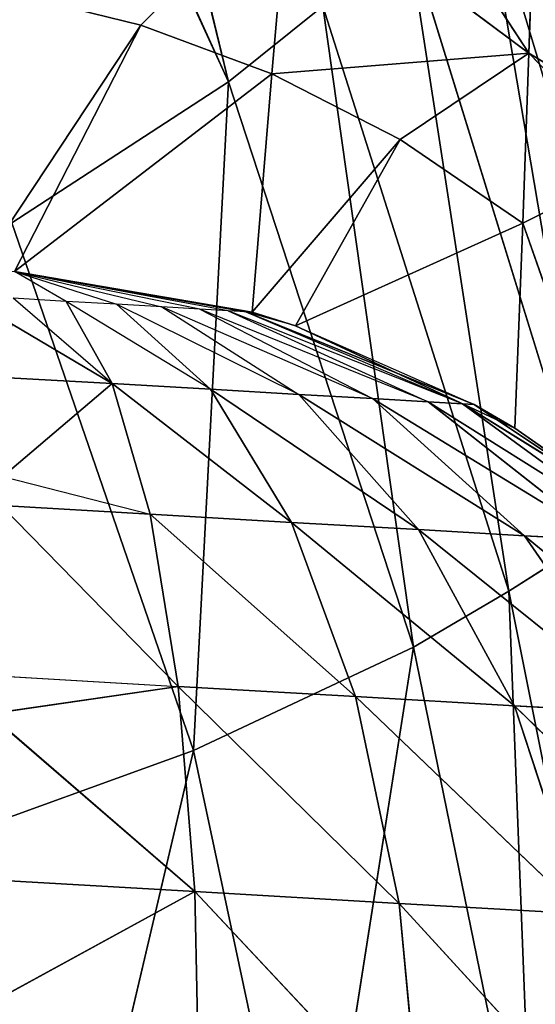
# Model space of a CAD drawing. Extents: x 228 to 329, y 0 to 150.
# Tile 399 of 656: x 284.357 to 284.836, y 51.245 to 52.161. Entities that reach past the tile are written whole.
import ezdxf

# ---------------------------------------------------------------- set-up
doc = ezdxf.new("R2010")
doc.units = 0
doc.header["$LTSCALE"] = 25.4
doc.layers.get('0').update_dxf_attribs({"color": 13, "linetype": 'CONTINUOUS'})

# ---------------------------------------------------------------- blocks, each defined once
blk = doc.blocks.new('SIS-9506-8054_STL_1')
at = {"color": 7}
for p, q in [((56.58903, 95.95193, 98.98792), (56.79636, 95.87925, 98.87478)), ((56.58903, 95.95193, 98.98792), (56.79636, 95.87925, 98.87478)), ((56.79636, 95.87925, 98.87478), (56.80064, 95.95135, 99.08674)), ((56.79636, 95.87925, 98.87478), (56.80064, 95.95135, 99.08674)), ((56.5962, 95.90184, 98.86326), (56.79636, 95.87925, 98.87478)), ((56.5962, 95.90184, 98.86326), (56.79636, 95.87925, 98.87478)), ((56.60505, 95.80988, 98.70961), (56.79636, 95.87925, 98.87478)), ((56.60505, 95.80988, 98.70961), (56.79636, 95.87925, 98.87478)), ((56.79636, 95.87925, 98.87478), (56.78078, 95.7631, 98.68396)), ((56.79636, 95.87925, 98.87478), (56.78078, 95.7631, 98.68396)), ((57.00636, 95.87925, 99.09858), (56.79636, 95.87925, 98.87478)), ((57.00636, 95.87925, 99.09858), (56.79636, 95.87925, 98.87478)), ((56.98647, 95.81261, 98.88572), (56.79636, 95.87925, 98.87478)), ((56.98647, 95.81261, 98.88572), (56.79636, 95.87925, 98.87478)), ((56.98647, 95.81261, 98.88572), (57.00636, 95.87925, 99.09858)), ((56.98647, 95.81261, 98.88572), (57.00636, 95.87925, 99.09858)), ((56.98647, 95.81261, 98.88572), (56.78078, 95.7631, 98.68396)), ((56.98647, 95.81261, 98.88572), (56.78078, 95.7631, 98.68396)), ((56.94576, 95.70528, 98.69346), (56.98647, 95.81261, 98.88572)), ((56.94576, 95.70528, 98.69346), (56.98647, 95.81261, 98.88572)), ((57.19091, 95.7631, 99.1092), (56.98647, 95.81261, 98.88572)), ((57.19091, 95.7631, 99.1092), (56.98647, 95.81261, 98.88572)), ((57.15702, 95.70528, 98.89553), (56.98647, 95.81261, 98.88572)), ((57.15702, 95.70528, 98.89553), (56.98647, 95.81261, 98.88572)), ((56.60505, 95.80988, 98.70961), (56.78078, 95.7631, 98.68396)), ((56.6071, 95.7827, 98.67397), (56.78078, 95.7631, 98.68396)), ((56.6162, 95.62436, 98.51588), (56.78078, 95.7631, 98.68396)), ((56.6162, 95.62436, 98.51588), (56.78078, 95.7631, 98.68396)), ((56.78078, 95.7631, 98.68396), (56.75471, 95.60873, 98.52386)), ((56.78078, 95.7631, 98.68396), (56.75471, 95.60873, 98.52386)), ((56.94576, 95.70528, 98.69346), (56.78078, 95.7631, 98.68396)), ((56.94576, 95.70528, 98.69346), (56.78078, 95.7631, 98.68396)), ((56.94576, 95.70528, 98.69346), (56.75471, 95.60873, 98.52386)), ((56.94576, 95.70528, 98.69346), (56.75471, 95.60873, 98.52386)), ((56.88627, 95.56261, 98.53143), (56.94576, 95.70528, 98.69346)), ((56.88627, 95.56261, 98.53143), (56.94576, 95.70528, 98.69346)), ((57.15702, 95.70528, 98.89553), (56.94576, 95.70528, 98.69346)), ((57.15702, 95.70528, 98.89553), (56.94576, 95.70528, 98.69346)), ((57.09376, 95.61213, 98.70197), (56.94576, 95.70528, 98.69346)), ((57.09376, 95.61213, 98.70197), (56.94576, 95.70528, 98.69346)), ((57.09376, 95.61213, 98.70197), (57.15702, 95.70528, 98.89553)), ((57.09376, 95.61213, 98.70197), (57.15702, 95.70528, 98.89553)), ((56.6162, 95.62436, 98.51588), (56.75471, 95.60873, 98.52386)), ((57.09376, 95.61213, 98.70197), (56.88627, 95.56261, 98.53143)), ((57.09376, 95.61213, 98.70197), (56.88627, 95.56261, 98.53143)), ((57.00429, 95.48833, 98.53822), (57.09376, 95.61213, 98.70197)), ((57.00429, 95.48833, 98.53822), (57.09376, 95.61213, 98.70197)), ((57.29945, 95.56261, 98.90373), (57.09376, 95.61213, 98.70197)), ((57.29945, 95.56261, 98.90373), (57.09376, 95.61213, 98.70197)), ((57.21735, 95.48833, 98.70908), (57.09376, 95.61213, 98.70197)), ((57.21735, 95.48833, 98.70908), (57.09376, 95.61213, 98.70197)), ((56.61776, 95.58865, 98.48875), (56.75471, 95.60873, 98.52386)), ((56.75471, 95.60873, 98.52386), (56.71943, 95.42387, 98.40249)), ((56.75471, 95.60873, 98.52386), (56.71943, 95.42387, 98.40249)), ((56.88627, 95.56261, 98.53143), (56.75471, 95.60873, 98.52386)), ((56.88627, 95.56261, 98.53143), (56.75471, 95.60873, 98.52386)), ((56.61776, 95.58865, 98.48875), (56.71943, 95.42387, 98.40249)), ((56.61776, 95.58865, 98.48875), (56.71943, 95.42387, 98.40249)), ((56.88627, 95.56261, 98.53143), (56.71943, 95.42387, 98.40249)), ((56.88627, 95.56261, 98.53143), (56.71943, 95.42387, 98.40249)), ((56.81099, 95.39178, 98.40776), (56.88627, 95.56261, 98.53143)), ((56.81099, 95.39178, 98.40776), (56.88627, 95.56261, 98.53143)), ((57.00429, 95.48833, 98.53822), (56.88627, 95.56261, 98.53143)), ((57.00429, 95.48833, 98.53822), (56.88627, 95.56261, 98.53143)), ((57.00429, 95.48833, 98.53822), (56.81099, 95.39178, 98.40776)), ((57.00429, 95.48833, 98.53822), (56.81099, 95.39178, 98.40776)), ((56.89312, 95.3401, 98.41249), (57.00429, 95.48833, 98.53822)), ((56.89312, 95.3401, 98.41249), (57.00429, 95.48833, 98.53822)), ((57.21735, 95.48833, 98.70908), (57.00429, 95.48833, 98.53822)), ((57.21735, 95.48833, 98.70908), (57.00429, 95.48833, 98.53822)), ((57.10286, 95.38961, 98.54389), (57.00429, 95.48833, 98.53822)), ((57.10286, 95.38961, 98.54389), (57.00429, 95.48833, 98.53822)), ((57.10286, 95.38961, 98.54389), (57.21735, 95.48833, 98.70908)), ((57.10286, 95.38961, 98.54389), (57.21735, 95.48833, 98.70908)), ((56.62304, 95.43475, 98.39694), (56.71943, 95.42387, 98.40249)), ((56.62304, 95.43475, 98.39694), (56.71943, 95.42387, 98.40249)), ((56.62592, 95.30988, 98.34694), (56.71943, 95.42387, 98.40249)), ((56.71943, 95.42387, 98.40249), (56.62729, 95.22339, 98.3231)), ((56.71943, 95.42387, 98.40249), (56.67672, 95.21781, 98.32595)), ((56.81099, 95.39178, 98.40776), (56.71943, 95.42387, 98.40249)), ((56.81099, 95.39178, 98.40776), (56.71943, 95.42387, 98.40249)), ((56.81099, 95.39178, 98.40776), (56.67672, 95.21781, 98.32595)), ((56.72368, 95.20135, 98.32865), (56.81099, 95.39178, 98.40776)), ((56.89312, 95.3401, 98.41249), (56.81099, 95.39178, 98.40776)), ((56.89312, 95.3401, 98.41249), (56.81099, 95.39178, 98.40776)), ((57.10286, 95.38961, 98.54389), (56.89312, 95.3401, 98.41249)), ((57.10286, 95.38961, 98.54389), (56.89312, 95.3401, 98.41249)), ((56.9617, 95.27139, 98.41644), (57.10286, 95.38961, 98.54389)), ((56.9617, 95.27139, 98.41644), (57.10286, 95.38961, 98.54389)), ((57.31034, 95.3401, 98.71444), (57.10286, 95.38961, 98.54389)), ((57.31034, 95.3401, 98.71444), (57.10286, 95.38961, 98.54389)), ((57.17701, 95.27139, 98.54816), (57.10286, 95.38961, 98.54389)), ((57.17701, 95.27139, 98.54816), (57.10286, 95.38961, 98.54389)), ((56.89312, 95.3401, 98.41249), (56.72368, 95.20135, 98.32865)), ((56.7658, 95.17484, 98.33108), (56.89312, 95.3401, 98.41249)), ((56.9617, 95.27139, 98.41644), (56.89312, 95.3401, 98.41249)), ((56.9617, 95.27139, 98.41644), (56.89312, 95.3401, 98.41249)), ((56.9617, 95.27139, 98.41644), (56.7658, 95.17484, 98.33108)), ((56.80098, 95.13961, 98.3331), (56.9617, 95.27139, 98.41644)), ((57.17701, 95.27139, 98.54816), (56.9617, 95.27139, 98.41644)), ((57.17701, 95.27139, 98.54816), (56.9617, 95.27139, 98.41644)), ((57.01331, 95.18913, 98.4194), (56.9617, 95.27139, 98.41644)), ((57.01331, 95.18913, 98.4194), (56.9617, 95.27139, 98.41644)), ((57.01331, 95.18913, 98.4194), (57.17701, 95.27139, 98.54816)), ((57.01331, 95.18913, 98.4194), (57.17701, 95.27139, 98.54816)), ((56.67672, 95.21781, 98.32595), (56.62729, 95.22339, 98.3231)), ((56.67672, 95.21781, 98.32595), (56.62873, 95.00087, 98.29807)), ((56.72368, 95.20135, 98.32865), (56.67672, 95.21781, 98.32595)), ((56.62873, 95.00087, 98.29807), (56.72368, 95.20135, 98.32865)), ((56.7658, 95.17484, 98.33108), (56.72368, 95.20135, 98.32865)), ((57.01331, 95.18913, 98.4194), (56.80098, 95.13961, 98.3331)), ((56.82744, 95.09742, 98.33463), (57.01331, 95.18913, 98.4194)), ((57.22305, 95.13961, 98.55081), (57.01331, 95.18913, 98.4194)), ((57.22305, 95.13961, 98.55081), (57.01331, 95.18913, 98.4194)), ((57.04535, 95.09742, 98.42125), (57.01331, 95.18913, 98.4194)), ((57.04535, 95.09742, 98.42125), (57.01331, 95.18913, 98.4194)), ((56.62873, 95.00087, 98.29807), (56.7658, 95.17484, 98.33108)), ((56.80098, 95.13961, 98.3331), (56.7658, 95.17484, 98.33108)), ((56.80098, 95.13961, 98.3331), (56.62873, 95.00087, 98.29807)), ((56.82744, 95.09742, 98.33463), (56.80098, 95.13961, 98.3331)), ((57.04535, 95.09742, 98.42125), (57.22305, 95.13961, 98.55081)), ((57.04535, 95.09742, 98.42125), (57.22305, 95.13961, 98.55081)), ((56.82744, 95.09742, 98.33463), (56.62873, 95.00087, 98.29807)), ((56.84387, 95.05038, 98.33557), (56.82744, 95.09742, 98.33463)), ((57.04535, 95.09742, 98.42125), (56.82744, 95.09742, 98.33463)), ((56.84387, 95.05038, 98.33557), (57.04535, 95.09742, 98.42125)), ((57.19234, 95.00087, 98.51266), (57.04535, 95.09742, 98.42125)), ((57.05621, 95.00087, 98.42188), (57.04535, 95.09742, 98.42125)), ((57.19234, 95.00087, 98.51266), (57.04535, 95.09742, 98.42125)), ((57.05621, 95.00087, 98.42188), (57.04535, 95.09742, 98.42125)), ((56.62873, 95.00087, 98.29807), (56.84387, 95.05038, 98.33557)), ((56.89013, 95.00087, 98.34863), (56.84387, 95.05038, 98.33557)), ((56.84945, 95.00087, 98.33589), (56.84387, 95.05038, 98.33557)), ((56.84387, 95.05038, 98.33557), (57.05621, 95.00087, 98.42188)), ((56.62873, 95.00087, 98.29807), (56.84956, 86.00087, 98.33592)), ((56.62873, 95.00087, 98.29807), (56.84956, 86.00087, 98.33592)), ((56.62873, 95.00087, 98.29807), (56.84945, 95.00087, 98.33589)), ((56.84945, 95.00087, 98.33589), (56.84956, 86.00087, 98.33592)), ((56.84945, 95.00087, 98.33589), (56.84956, 86.00087, 98.33592)), ((56.84945, 95.00087, 98.33589), (56.89013, 86.00087, 98.34863)), ((56.84945, 95.00087, 98.33589), (56.89013, 86.00087, 98.34863)), ((56.84945, 95.00087, 98.33589), (56.89013, 95.00087, 98.34863)), ((56.89013, 95.00087, 98.34863), (56.89013, 86.00087, 98.34863)), ((56.89013, 95.00087, 98.34863), (56.89013, 86.00087, 98.34863)), ((56.89013, 95.00087, 98.34863), (57.0939, 86.00087, 98.44386)), ((56.89013, 95.00087, 98.34863), (57.0939, 86.00087, 98.44386)), ((56.89013, 95.00087, 98.34863), (57.05621, 95.00087, 98.42188)), ((57.05621, 95.00087, 98.42188), (57.0939, 86.00087, 98.44386)), ((57.05621, 95.00087, 98.42188), (57.0939, 86.00087, 98.44386)), ((57.05621, 95.00087, 98.42188), (57.19234, 86.00087, 98.51266)), ((57.05621, 95.00087, 98.42188), (57.19234, 86.00087, 98.51266)), ((57.05621, 95.00087, 98.42188), (57.19234, 95.00087, 98.51266)), ((57.05621, 95.00087, 98.42188), (57.19234, 95.00087, 98.51266)), ((56.7462, 85.38615, 98.06918), (56.59578, 86.00087, 98.29618)), ((56.7462, 85.38615, 98.06918), (56.59578, 86.00087, 98.29618)), ((56.84956, 86.00087, 98.33592), (56.62873, 86.00087, 98.29807)), ((56.86792, 85.38615, 98.1143), (56.62873, 86.00087, 98.29807)), ((56.84956, 86.00087, 98.33592), (56.62873, 86.00087, 98.29807)), ((56.86792, 85.38615, 98.1143), (56.62873, 86.00087, 98.29807)), ((56.7462, 85.38615, 98.06918), (56.62873, 86.00087, 98.29807)), ((56.7462, 85.38615, 98.06918), (56.62873, 86.00087, 98.29807)), ((56.89013, 86.00087, 98.34863), (56.84956, 86.00087, 98.33592)), ((56.86792, 85.38615, 98.1143), (56.84956, 86.00087, 98.33592)), ((56.84956, 86.00087, 98.33592), (56.9872, 85.38615, 98.17554)), ((56.86792, 85.38615, 98.1143), (56.84956, 86.00087, 98.33592)), ((56.89013, 86.00087, 98.34863), (56.84956, 86.00087, 98.33592)), ((56.84956, 86.00087, 98.33592), (56.9872, 85.38615, 98.17554)), ((57.0939, 86.00087, 98.44386), (56.89013, 86.00087, 98.34863)), ((57.10139, 85.38615, 98.25315), (56.89013, 86.00087, 98.34863)), ((57.0939, 86.00087, 98.44386), (56.89013, 86.00087, 98.34863)), ((56.89013, 86.00087, 98.34863), (56.9872, 85.38615, 98.17554)), ((56.89013, 86.00087, 98.34863), (56.9872, 85.38615, 98.17554)), ((57.10139, 85.38615, 98.25315), (56.89013, 86.00087, 98.34863)), ((57.19234, 86.00087, 98.51266), (57.0939, 86.00087, 98.44386)), ((57.10139, 85.38615, 98.25315), (57.0939, 86.00087, 98.44386)), ((57.19234, 86.00087, 98.51266), (57.0939, 86.00087, 98.44386)), ((57.10139, 85.38615, 98.25315), (57.0939, 86.00087, 98.44386)), ((57.10139, 85.38615, 98.25315), (57.19234, 86.00087, 98.51266)), ((57.10139, 85.38615, 98.25315), (57.19234, 86.00087, 98.51266)), ((56.7462, 85.38615, 98.06918), (56.62456, 85.38615, 98.03922)), ((56.7462, 85.38615, 98.06918), (56.62456, 85.38615, 98.03922)), ((56.86792, 85.38615, 98.1143), (56.7462, 85.38615, 98.06918)), ((56.7462, 85.38615, 98.06918), (56.88425, 84.86609, 97.92924)), ((56.7462, 85.38615, 98.06918), (56.88425, 84.86609, 97.92924)), ((56.86792, 85.38615, 98.1143), (56.7462, 85.38615, 98.06918)), ((56.9872, 85.38615, 98.17554), (56.86792, 85.38615, 98.1143)), ((56.86792, 85.38615, 98.1143), (56.88425, 84.86609, 97.92924)), ((56.86792, 85.38615, 98.1143), (56.88425, 84.86609, 97.92924)), ((56.86792, 85.38615, 98.1143), (57.10712, 84.86609, 98.09506)), ((56.86792, 85.38615, 98.1143), (57.10712, 84.86609, 98.09506)), ((56.9872, 85.38615, 98.17554), (56.86792, 85.38615, 98.1143)), ((56.9872, 85.38615, 98.17554), (57.10712, 84.86609, 98.09506)), ((57.10139, 85.38615, 98.25315), (56.9872, 85.38615, 98.17554)), ((57.10139, 85.38615, 98.25315), (56.9872, 85.38615, 98.17554)), ((56.9872, 85.38615, 98.17554), (57.10712, 84.86609, 98.09506)), ((57.20855, 84.86609, 98.19999), (57.10139, 85.38615, 98.25315)), ((57.10139, 85.38615, 98.25315), (57.10712, 84.86609, 98.09506)), ((57.10139, 85.38615, 98.25315), (57.10712, 84.86609, 98.09506)), ((57.20855, 84.86609, 98.19999), (57.10139, 85.38615, 98.25315)), ((57.10712, 84.86609, 98.09506), (56.88425, 84.86609, 97.92924)), ((57.10712, 84.86609, 98.09506), (56.88425, 84.86609, 97.92924)), ((56.89879, 84.41981, 97.77761), (57.10712, 84.86609, 98.09506)), ((56.89879, 84.41981, 97.77761), (57.10712, 84.86609, 98.09506)), ((57.11134, 84.41981, 97.96679), (57.10712, 84.86609, 98.09506)), ((57.10712, 84.86609, 98.09506), (57.29508, 84.41981, 98.20884)), ((57.11134, 84.41981, 97.96679), (57.10712, 84.86609, 98.09506)), ((57.20855, 84.86609, 98.19999), (57.10712, 84.86609, 98.09506)), ((57.20855, 84.86609, 98.19999), (57.10712, 84.86609, 98.09506)), ((57.10712, 84.86609, 98.09506), (57.29508, 84.41981, 98.20884)), ((57.23658, 63.25412, 98.50295), (57.06297, 63.25412, 97.9259)), ((57.23658, 63.25412, 98.50295), (57.06297, 63.25412, 97.9259)), ((57.16775, 62.98454, 98.54487), (57.06297, 63.25412, 97.9259)), ((57.16775, 62.98454, 98.54487), (57.06297, 63.25412, 97.9259)), ((57.16775, 62.98454, 98.54487), (56.99429, 62.98454, 97.98289)), ((57.16775, 62.98454, 98.54487), (56.99429, 62.98454, 97.98289)), ((57.08854, 62.8099, 98.59538), (56.99429, 62.98454, 97.98289)), ((57.08854, 62.8099, 98.59538), (56.99429, 62.98454, 97.98289)), ((57.08854, 62.8099, 98.59538), (57.16775, 62.98454, 98.54487)), ((57.08854, 62.8099, 98.59538), (57.16775, 62.98454, 98.54487)), ((56.82757, 62.68352, 98.12194), (56.68332, 62.8099, 97.52344)), ((56.82757, 62.68352, 98.12194), (56.68332, 62.8099, 97.52344)), ((56.91554, 62.8099, 98.05135), (56.82757, 62.68352, 98.12194)), ((56.91554, 62.8099, 98.05135), (56.82757, 62.68352, 98.12194)), ((57.08854, 62.8099, 98.59538), (56.91554, 62.8099, 98.05135)), ((57.08854, 62.8099, 98.59538), (56.91554, 62.8099, 98.05135)), ((56.99971, 62.68352, 98.64742), (56.91554, 62.8099, 98.05135)), ((56.99971, 62.68352, 98.64742), (56.91554, 62.8099, 98.05135)), ((56.99971, 62.68352, 98.64742), (57.08854, 62.8099, 98.59538)), ((56.99971, 62.68352, 98.64742), (57.08854, 62.8099, 98.59538)), ((57.20165, 62.8099, 99.16093), (57.08854, 62.8099, 98.59538)), ((57.20165, 62.8099, 99.16093), (57.08854, 62.8099, 98.59538)), ((57.11169, 62.68352, 99.19441), (57.08854, 62.8099, 98.59538)), ((57.11169, 62.68352, 99.19441), (57.08854, 62.8099, 98.59538)), ((56.82757, 62.68352, 98.12194), (56.59668, 62.68352, 97.61338)), ((56.82757, 62.68352, 98.12194), (56.59668, 62.68352, 97.61338)), ((56.82757, 62.68352, 98.12194), (56.62615, 62.48628, 98.25296)), ((56.82757, 62.68352, 98.12194), (56.62615, 62.48628, 98.25296)), ((56.7952, 62.48628, 98.74356), (56.99971, 62.68352, 98.64742)), ((56.7952, 62.48628, 98.74356), (56.99971, 62.68352, 98.64742)), ((56.7952, 62.48628, 98.74356), (56.82757, 62.68352, 98.12194)), ((56.7952, 62.48628, 98.74356), (56.82757, 62.68352, 98.12194)), ((56.99971, 62.68352, 98.64742), (56.82757, 62.68352, 98.12194)), ((56.99971, 62.68352, 98.64742), (56.82757, 62.68352, 98.12194)), ((56.90417, 62.48628, 99.2555), (56.99971, 62.68352, 98.64742)), ((56.90417, 62.48628, 99.2555), (56.99971, 62.68352, 98.64742)), ((57.11169, 62.68352, 99.19441), (56.99971, 62.68352, 98.64742)), ((57.11169, 62.68352, 99.19441), (56.99971, 62.68352, 98.64742)), ((56.55703, 62.34828, 98.82982), (56.7952, 62.48628, 98.74356)), ((56.55703, 62.34828, 98.82982), (56.7952, 62.48628, 98.74356)), ((56.7952, 62.48628, 98.74356), (56.62615, 62.48628, 98.25296)), ((56.7952, 62.48628, 98.74356), (56.62615, 62.48628, 98.25296)), ((56.66206, 62.34828, 99.30927), (56.7952, 62.48628, 98.74356)), ((56.66206, 62.34828, 99.30927), (56.7952, 62.48628, 98.74356)), ((56.90417, 62.48628, 99.2555), (56.7952, 62.48628, 98.74356)), ((56.90417, 62.48628, 99.2555), (56.7952, 62.48628, 98.74356))]:
    blk.add_line(p, q, dxfattribs=at)
mesh = blk.add_polyface(dxfattribs=at)
corners = [(56.58903, 95.95193, 98.98792), (56.79636, 95.87925, 98.87478), (56.5962, 95.90184, 98.86326)]
mesh.append_faces([[corners[k] for k in face] for face in [(0, 1, 2)]], dxfattribs={"color": 7})
mesh = blk.add_polyface(dxfattribs=at)
corners = [(56.80064, 95.95135, 99.08674), (56.79636, 95.87925, 98.87478), (56.58903, 95.95193, 98.98792)]
mesh.append_faces([[corners[k] for k in face] for face in [(0, 1, 2)]], dxfattribs={"color": 7})
mesh = blk.add_polyface(dxfattribs=at)
corners = [(57.00636, 95.87925, 99.09858), (56.79636, 95.87925, 98.87478), (56.80064, 95.95135, 99.08674)]
mesh.append_faces([[corners[k] for k in face] for face in [(0, 1, 2)]], dxfattribs={"color": 7})
mesh = blk.add_polyface(dxfattribs=at)
corners = [(56.79636, 95.87925, 98.87478), (56.60505, 95.80988, 98.70961), (56.5962, 95.90184, 98.86326)]
mesh.append_faces([[corners[k] for k in face] for face in [(0, 1, 2)]], dxfattribs={"color": 7})
mesh = blk.add_polyface(dxfattribs=at)
corners = [(56.79636, 95.87925, 98.87478), (56.78078, 95.7631, 98.68396), (56.60505, 95.80988, 98.70961)]
mesh.append_faces([[corners[k] for k in face] for face in [(0, 1, 2)]], dxfattribs={"color": 7})
mesh = blk.add_polyface(dxfattribs=at)
corners = [(56.98647, 95.81261, 98.88572), (56.78078, 95.7631, 98.68396), (56.79636, 95.87925, 98.87478)]
mesh.append_faces([[corners[k] for k in face] for face in [(0, 1, 2)]], dxfattribs={"color": 7})
mesh = blk.add_polyface(dxfattribs=at)
corners = [(57.00636, 95.87925, 99.09858), (56.98647, 95.81261, 98.88572), (56.79636, 95.87925, 98.87478)]
mesh.append_faces([[corners[k] for k in face] for face in [(0, 1, 2)]], dxfattribs={"color": 7})
mesh = blk.add_polyface(dxfattribs=at)
corners = [(57.19091, 95.7631, 99.1092), (56.98647, 95.81261, 98.88572), (57.00636, 95.87925, 99.09858)]
mesh.append_faces([[corners[k] for k in face] for face in [(0, 1, 2)]], dxfattribs={"color": 7})
mesh = blk.add_polyface(dxfattribs=at)
corners = [(56.98647, 95.81261, 98.88572), (56.94576, 95.70528, 98.69346), (56.78078, 95.7631, 98.68396)]
mesh.append_faces([[corners[k] for k in face] for face in [(0, 1, 2)]], dxfattribs={"color": 7})
mesh = blk.add_polyface(dxfattribs=at)
corners = [(57.15702, 95.70528, 98.89553), (56.94576, 95.70528, 98.69346), (56.98647, 95.81261, 98.88572)]
mesh.append_faces([[corners[k] for k in face] for face in [(0, 1, 2)]], dxfattribs={"color": 7})
mesh = blk.add_polyface(dxfattribs=at)
corners = [(57.19091, 95.7631, 99.1092), (57.15702, 95.70528, 98.89553), (56.98647, 95.81261, 98.88572)]
mesh.append_faces([[corners[k] for k in face] for face in [(0, 1, 2)]], dxfattribs={"color": 7})
mesh = blk.add_polyface(dxfattribs=at)
corners = [(56.78078, 95.7631, 98.68396), (56.6162, 95.62436, 98.51588), (56.6071, 95.7827, 98.67397)]
mesh.append_faces([[corners[k] for k in face] for face in [(0, 1, 2)]], dxfattribs={"color": 7})
mesh = blk.add_polyface(dxfattribs=at)
corners = [(56.78078, 95.7631, 98.68396), (56.75471, 95.60873, 98.52386), (56.6162, 95.62436, 98.51588)]
mesh.append_faces([[corners[k] for k in face] for face in [(0, 1, 2)]], dxfattribs={"color": 7})
mesh = blk.add_polyface(dxfattribs=at)
corners = [(56.94576, 95.70528, 98.69346), (56.75471, 95.60873, 98.52386), (56.78078, 95.7631, 98.68396)]
mesh.append_faces([[corners[k] for k in face] for face in [(0, 1, 2)]], dxfattribs={"color": 7})
mesh = blk.add_polyface(dxfattribs=at)
corners = [(56.94576, 95.70528, 98.69346), (56.88627, 95.56261, 98.53143), (56.75471, 95.60873, 98.52386)]
mesh.append_faces([[corners[k] for k in face] for face in [(0, 1, 2)]], dxfattribs={"color": 7})
mesh = blk.add_polyface(dxfattribs=at)
corners = [(57.09376, 95.61213, 98.70197), (56.88627, 95.56261, 98.53143), (56.94576, 95.70528, 98.69346)]
mesh.append_faces([[corners[k] for k in face] for face in [(0, 1, 2)]], dxfattribs={"color": 7})
mesh = blk.add_polyface(dxfattribs=at)
corners = [(57.15702, 95.70528, 98.89553), (57.09376, 95.61213, 98.70197), (56.94576, 95.70528, 98.69346)]
mesh.append_faces([[corners[k] for k in face] for face in [(0, 1, 2)]], dxfattribs={"color": 7})
mesh = blk.add_polyface(dxfattribs=at)
corners = [(57.15702, 95.70528, 98.89553), (57.29945, 95.56261, 98.90373), (57.09376, 95.61213, 98.70197)]
mesh.append_faces([[corners[k] for k in face] for face in [(0, 1, 2)]], dxfattribs={"color": 7})
mesh = blk.add_polyface(dxfattribs=at)
corners = [(57.09376, 95.61213, 98.70197), (57.00429, 95.48833, 98.53822), (56.88627, 95.56261, 98.53143)]
mesh.append_faces([[corners[k] for k in face] for face in [(0, 1, 2)]], dxfattribs={"color": 7})
mesh = blk.add_polyface(dxfattribs=at)
corners = [(57.21735, 95.48833, 98.70908), (57.00429, 95.48833, 98.53822), (57.09376, 95.61213, 98.70197)]
mesh.append_faces([[corners[k] for k in face] for face in [(0, 1, 2)]], dxfattribs={"color": 7})
mesh = blk.add_polyface(dxfattribs=at)
corners = [(57.09376, 95.61213, 98.70197), (57.29945, 95.56261, 98.90373), (57.21735, 95.48833, 98.70908)]
mesh.append_faces([[corners[k] for k in face] for face in [(0, 1, 2)]], dxfattribs={"color": 7})
mesh = blk.add_polyface(dxfattribs=at)
corners = [(56.75471, 95.60873, 98.52386), (56.71943, 95.42387, 98.40249), (56.61776, 95.58865, 98.48875)]
mesh.append_faces([[corners[k] for k in face] for face in [(0, 1, 2)]], dxfattribs={"color": 7})
mesh = blk.add_polyface(dxfattribs=at)
corners = [(56.88627, 95.56261, 98.53143), (56.71943, 95.42387, 98.40249), (56.75471, 95.60873, 98.52386)]
mesh.append_faces([[corners[k] for k in face] for face in [(0, 1, 2)]], dxfattribs={"color": 7})
mesh = blk.add_polyface(dxfattribs=at)
corners = [(56.71943, 95.42387, 98.40249), (56.62304, 95.43475, 98.39694), (56.61776, 95.58865, 98.48875)]
mesh.append_faces([[corners[k] for k in face] for face in [(0, 1, 2)]], dxfattribs={"color": 7})
mesh = blk.add_polyface(dxfattribs=at)
corners = [(56.88627, 95.56261, 98.53143), (56.81099, 95.39178, 98.40776), (56.71943, 95.42387, 98.40249)]
mesh.append_faces([[corners[k] for k in face] for face in [(0, 1, 2)]], dxfattribs={"color": 7})
mesh = blk.add_polyface(dxfattribs=at)
corners = [(57.00429, 95.48833, 98.53822), (56.81099, 95.39178, 98.40776), (56.88627, 95.56261, 98.53143)]
mesh.append_faces([[corners[k] for k in face] for face in [(0, 1, 2)]], dxfattribs={"color": 7})
mesh = blk.add_polyface(dxfattribs=at)
corners = [(57.00429, 95.48833, 98.53822), (56.89312, 95.3401, 98.41249), (56.81099, 95.39178, 98.40776)]
mesh.append_faces([[corners[k] for k in face] for face in [(0, 1, 2)]], dxfattribs={"color": 7})
mesh = blk.add_polyface(dxfattribs=at)
corners = [(57.10286, 95.38961, 98.54389), (56.89312, 95.3401, 98.41249), (57.00429, 95.48833, 98.53822)]
mesh.append_faces([[corners[k] for k in face] for face in [(0, 1, 2)]], dxfattribs={"color": 7})
mesh = blk.add_polyface(dxfattribs=at)
corners = [(57.21735, 95.48833, 98.70908), (57.10286, 95.38961, 98.54389), (57.00429, 95.48833, 98.53822)]
mesh.append_faces([[corners[k] for k in face] for face in [(0, 1, 2)]], dxfattribs={"color": 7})
mesh = blk.add_polyface(dxfattribs=at)
corners = [(57.31034, 95.3401, 98.71444), (57.10286, 95.38961, 98.54389), (57.21735, 95.48833, 98.70908)]
mesh.append_faces([[corners[k] for k in face] for face in [(0, 1, 2)]], dxfattribs={"color": 7})
mesh = blk.add_polyface(dxfattribs=at)
corners = [(56.71943, 95.42387, 98.40249), (56.62592, 95.30988, 98.34694), (56.62304, 95.43475, 98.39694)]
mesh.append_faces([[corners[k] for k in face] for face in [(0, 1, 2)]], dxfattribs={"color": 7})
mesh = blk.add_polyface(dxfattribs=at)
corners = [(56.81099, 95.39178, 98.40776), (56.67672, 95.21781, 98.32595), (56.71943, 95.42387, 98.40249)]
mesh.append_faces([[corners[k] for k in face] for face in [(0, 1, 2)]], dxfattribs={"color": 7})
mesh = blk.add_polyface(dxfattribs=at)
corners = [(56.89312, 95.3401, 98.41249), (56.72368, 95.20135, 98.32865), (56.81099, 95.39178, 98.40776)]
mesh.append_faces([[corners[k] for k in face] for face in [(0, 1, 2)]], dxfattribs={"color": 7})
mesh = blk.add_polyface(dxfattribs=at)
corners = [(57.10286, 95.38961, 98.54389), (56.9617, 95.27139, 98.41644), (56.89312, 95.3401, 98.41249)]
mesh.append_faces([[corners[k] for k in face] for face in [(0, 1, 2)]], dxfattribs={"color": 7})
mesh = blk.add_polyface(dxfattribs=at)
corners = [(57.17701, 95.27139, 98.54816), (56.9617, 95.27139, 98.41644), (57.10286, 95.38961, 98.54389)]
mesh.append_faces([[corners[k] for k in face] for face in [(0, 1, 2)]], dxfattribs={"color": 7})
mesh = blk.add_polyface(dxfattribs=at)
corners = [(57.31034, 95.3401, 98.71444), (57.17701, 95.27139, 98.54816), (57.10286, 95.38961, 98.54389)]
mesh.append_faces([[corners[k] for k in face] for face in [(0, 1, 2)]], dxfattribs={"color": 7})
mesh = blk.add_polyface(dxfattribs=at)
corners = [(56.9617, 95.27139, 98.41644), (56.7658, 95.17484, 98.33108), (56.89312, 95.3401, 98.41249)]
mesh.append_faces([[corners[k] for k in face] for face in [(0, 1, 2)]], dxfattribs={"color": 7})
mesh = blk.add_polyface(dxfattribs=at)
corners = [(57.01331, 95.18913, 98.4194), (56.80098, 95.13961, 98.3331), (56.9617, 95.27139, 98.41644)]
mesh.append_faces([[corners[k] for k in face] for face in [(0, 1, 2)]], dxfattribs={"color": 7})
mesh = blk.add_polyface(dxfattribs=at)
corners = [(57.17701, 95.27139, 98.54816), (57.01331, 95.18913, 98.4194), (56.9617, 95.27139, 98.41644)]
mesh.append_faces([[corners[k] for k in face] for face in [(0, 1, 2)]], dxfattribs={"color": 7})
mesh = blk.add_polyface(dxfattribs=at)
corners = [(57.22305, 95.13961, 98.55081), (57.01331, 95.18913, 98.4194), (57.17701, 95.27139, 98.54816)]
mesh.append_faces([[corners[k] for k in face] for face in [(0, 1, 2)]], dxfattribs={"color": 7})
mesh = blk.add_polyface(dxfattribs=at)
corners = [(57.04535, 95.09742, 98.42125), (56.82744, 95.09742, 98.33463), (57.01331, 95.18913, 98.4194)]
mesh.append_faces([[corners[k] for k in face] for face in [(0, 1, 2)]], dxfattribs={"color": 7})
mesh = blk.add_polyface(dxfattribs=at)
corners = [(57.22305, 95.13961, 98.55081), (57.04535, 95.09742, 98.42125), (57.01331, 95.18913, 98.4194)]
mesh.append_faces([[corners[k] for k in face] for face in [(0, 1, 2)]], dxfattribs={"color": 7})
mesh = blk.add_polyface(dxfattribs=at)
corners = [(57.22305, 95.13961, 98.55081), (57.19234, 95.00087, 98.51266), (57.04535, 95.09742, 98.42125)]
mesh.append_faces([[corners[k] for k in face] for face in [(0, 1, 2)]], dxfattribs={"color": 7})
mesh = blk.add_polyface(dxfattribs=at)
corners = [(57.05621, 95.00087, 98.42188), (56.84387, 95.05038, 98.33557), (57.04535, 95.09742, 98.42125)]
mesh.append_faces([[corners[k] for k in face] for face in [(0, 1, 2)]], dxfattribs={"color": 7})
mesh = blk.add_polyface(dxfattribs=at)
corners = [(57.19234, 95.00087, 98.51266), (57.05621, 95.00087, 98.42188), (57.04535, 95.09742, 98.42125)]
mesh.append_faces([[corners[k] for k in face] for face in [(0, 1, 2)]], dxfattribs={"color": 7})
mesh = blk.add_polyface(dxfattribs=at)
corners = [(56.84956, 86.00087, 98.33592), (56.62873, 86.00087, 98.29807), (56.62873, 95.00087, 98.29807)]
mesh.append_faces([[corners[k] for k in face] for face in [(0, 1, 2)]], dxfattribs={"color": 7})
mesh = blk.add_polyface(dxfattribs=at)
corners = [(56.84956, 86.00087, 98.33592), (56.62873, 95.00087, 98.29807), (56.84945, 95.00087, 98.33589)]
mesh.append_faces([[corners[k] for k in face] for face in [(0, 1, 2)]], dxfattribs={"color": 7})
mesh = blk.add_polyface(dxfattribs=at)
corners = [(56.89013, 86.00087, 98.34863), (56.84956, 86.00087, 98.33592), (56.84945, 95.00087, 98.33589)]
mesh.append_faces([[corners[k] for k in face] for face in [(0, 1, 2)]], dxfattribs={"color": 7})
mesh = blk.add_polyface(dxfattribs=at)
corners = [(56.89013, 86.00087, 98.34863), (56.84945, 95.00087, 98.33589), (56.89013, 95.00087, 98.34863)]
mesh.append_faces([[corners[k] for k in face] for face in [(0, 1, 2)]], dxfattribs={"color": 7})
mesh = blk.add_polyface(dxfattribs=at)
corners = [(57.0939, 86.00087, 98.44386), (56.89013, 86.00087, 98.34863), (56.89013, 95.00087, 98.34863)]
mesh.append_faces([[corners[k] for k in face] for face in [(0, 1, 2)]], dxfattribs={"color": 7})
mesh = blk.add_polyface(dxfattribs=at)
corners = [(57.0939, 86.00087, 98.44386), (56.89013, 95.00087, 98.34863), (57.05621, 95.00087, 98.42188)]
mesh.append_faces([[corners[k] for k in face] for face in [(0, 1, 2)]], dxfattribs={"color": 7})
mesh = blk.add_polyface(dxfattribs=at)
corners = [(57.19234, 86.00087, 98.51266), (57.0939, 86.00087, 98.44386), (57.05621, 95.00087, 98.42188)]
mesh.append_faces([[corners[k] for k in face] for face in [(0, 1, 2)]], dxfattribs={"color": 7})
mesh = blk.add_polyface(dxfattribs=at)
corners = [(57.19234, 86.00087, 98.51266), (57.05621, 95.00087, 98.42188), (57.19234, 95.00087, 98.51266)]
mesh.append_faces([[corners[k] for k in face] for face in [(0, 1, 2)]], dxfattribs={"color": 7})
mesh = blk.add_polyface(dxfattribs=at)
corners = [(56.7462, 85.38615, 98.06918), (56.59578, 86.00087, 98.29618), (56.62873, 86.00087, 98.29807)]
mesh.append_faces([[corners[k] for k in face] for face in [(0, 1, 2)]], dxfattribs={"color": 7})
mesh = blk.add_polyface(dxfattribs=at)
corners = [(56.7462, 85.38615, 98.06918), (56.62456, 85.38615, 98.03922), (56.59578, 86.00087, 98.29618)]
mesh.append_faces([[corners[k] for k in face] for face in [(0, 1, 2)]], dxfattribs={"color": 7})
mesh = blk.add_polyface(dxfattribs=at)
corners = [(56.86792, 85.38615, 98.1143), (56.62873, 86.00087, 98.29807), (56.84956, 86.00087, 98.33592)]
mesh.append_faces([[corners[k] for k in face] for face in [(0, 1, 2)]], dxfattribs={"color": 7})
mesh = blk.add_polyface(dxfattribs=at)
corners = [(56.86792, 85.38615, 98.1143), (56.7462, 85.38615, 98.06918), (56.62873, 86.00087, 98.29807)]
mesh.append_faces([[corners[k] for k in face] for face in [(0, 1, 2)]], dxfattribs={"color": 7})
mesh = blk.add_polyface(dxfattribs=at)
corners = [(56.9872, 85.38615, 98.17554), (56.86792, 85.38615, 98.1143), (56.84956, 86.00087, 98.33592)]
mesh.append_faces([[corners[k] for k in face] for face in [(0, 1, 2)]], dxfattribs={"color": 7})
mesh = blk.add_polyface(dxfattribs=at)
corners = [(56.9872, 85.38615, 98.17554), (56.84956, 86.00087, 98.33592), (56.89013, 86.00087, 98.34863)]
mesh.append_faces([[corners[k] for k in face] for face in [(0, 1, 2)]], dxfattribs={"color": 7})
mesh = blk.add_polyface(dxfattribs=at)
corners = [(57.10139, 85.38615, 98.25315), (56.89013, 86.00087, 98.34863), (57.0939, 86.00087, 98.44386)]
mesh.append_faces([[corners[k] for k in face] for face in [(0, 1, 2)]], dxfattribs={"color": 7})
mesh = blk.add_polyface(dxfattribs=at)
corners = [(57.10139, 85.38615, 98.25315), (56.9872, 85.38615, 98.17554), (56.89013, 86.00087, 98.34863)]
mesh.append_faces([[corners[k] for k in face] for face in [(0, 1, 2)]], dxfattribs={"color": 7})
mesh = blk.add_polyface(dxfattribs=at)
corners = [(57.19234, 86.00087, 98.51266), (57.10139, 85.38615, 98.25315), (57.0939, 86.00087, 98.44386)]
mesh.append_faces([[corners[k] for k in face] for face in [(0, 1, 2)]], dxfattribs={"color": 7})
mesh = blk.add_polyface(dxfattribs=at)
corners = [(57.20855, 84.86609, 98.19999), (57.10139, 85.38615, 98.25315), (57.19234, 86.00087, 98.51266)]
mesh.append_faces([[corners[k] for k in face] for face in [(0, 1, 2)]], dxfattribs={"color": 7})
mesh = blk.add_polyface(dxfattribs=at)
corners = [(56.88425, 84.86609, 97.92924), (56.62456, 85.38615, 98.03922), (56.7462, 85.38615, 98.06918)]
mesh.append_faces([[corners[k] for k in face] for face in [(0, 1, 2)]], dxfattribs={"color": 7})
mesh = blk.add_polyface(dxfattribs=at)
corners = [(56.88425, 84.86609, 97.92924), (56.7462, 85.38615, 98.06918), (56.86792, 85.38615, 98.1143)]
mesh.append_faces([[corners[k] for k in face] for face in [(0, 1, 2)]], dxfattribs={"color": 7})
mesh = blk.add_polyface(dxfattribs=at)
corners = [(57.10712, 84.86609, 98.09506), (56.88425, 84.86609, 97.92924), (56.86792, 85.38615, 98.1143)]
mesh.append_faces([[corners[k] for k in face] for face in [(0, 1, 2)]], dxfattribs={"color": 7})
mesh = blk.add_polyface(dxfattribs=at)
corners = [(57.10712, 84.86609, 98.09506), (56.86792, 85.38615, 98.1143), (56.9872, 85.38615, 98.17554)]
mesh.append_faces([[corners[k] for k in face] for face in [(0, 1, 2)]], dxfattribs={"color": 7})
mesh = blk.add_polyface(dxfattribs=at)
corners = [(57.10712, 84.86609, 98.09506), (56.9872, 85.38615, 98.17554), (57.10139, 85.38615, 98.25315)]
mesh.append_faces([[corners[k] for k in face] for face in [(0, 1, 2)]], dxfattribs={"color": 7})
mesh = blk.add_polyface(dxfattribs=at)
corners = [(57.10139, 85.38615, 98.25315), (57.20855, 84.86609, 98.19999), (57.10712, 84.86609, 98.09506)]
mesh.append_faces([[corners[k] for k in face] for face in [(0, 1, 2)]], dxfattribs={"color": 7})
mesh = blk.add_polyface(dxfattribs=at)
corners = [(57.10712, 84.86609, 98.09506), (56.89879, 84.41981, 97.77761), (56.88425, 84.86609, 97.92924)]
mesh.append_faces([[corners[k] for k in face] for face in [(0, 1, 2)]], dxfattribs={"color": 7})
mesh = blk.add_polyface(dxfattribs=at)
corners = [(57.11134, 84.41981, 97.96679), (56.89879, 84.41981, 97.77761), (57.10712, 84.86609, 98.09506)]
mesh.append_faces([[corners[k] for k in face] for face in [(0, 1, 2)]], dxfattribs={"color": 7})
mesh = blk.add_polyface(dxfattribs=at)
corners = [(57.10712, 84.86609, 98.09506), (57.29508, 84.41981, 98.20884), (57.11134, 84.41981, 97.96679)]
mesh.append_faces([[corners[k] for k in face] for face in [(0, 1, 2)]], dxfattribs={"color": 7})
mesh = blk.add_polyface(dxfattribs=at)
corners = [(57.20855, 84.86609, 98.19999), (57.29508, 84.41981, 98.20884), (57.10712, 84.86609, 98.09506)]
mesh.append_faces([[corners[k] for k in face] for face in [(0, 1, 2)]], dxfattribs={"color": 7})
mesh = blk.add_polyface(dxfattribs=at)
corners = [(57.29508, 84.41981, 98.20884), (57.11433, 84.02647, 97.86548), (57.11134, 84.41981, 97.96679)]
mesh.append_faces([[corners[k] for k in face] for face in [(0, 1, 2)]], dxfattribs={"color": 7})
mesh = blk.add_polyface(dxfattribs=at)
corners = [(57.12088, 63.62, 97.88665), (57.23658, 63.25412, 98.50295), (57.06297, 63.25412, 97.9259)]
mesh.append_faces([[corners[k] for k in face] for face in [(0, 1, 2)]], dxfattribs={"color": 7})
mesh = blk.add_polyface(dxfattribs=at)
corners = [(57.06297, 63.25412, 97.9259), (57.16775, 62.98454, 98.54487), (56.99429, 62.98454, 97.98289)]
mesh.append_faces([[corners[k] for k in face] for face in [(0, 1, 2)]], dxfattribs={"color": 7})
mesh = blk.add_polyface(dxfattribs=at)
corners = [(57.23658, 63.25412, 98.50295), (57.16775, 62.98454, 98.54487), (57.06297, 63.25412, 97.9259)]
mesh.append_faces([[corners[k] for k in face] for face in [(0, 1, 2)]], dxfattribs={"color": 7})
mesh = blk.add_polyface(dxfattribs=at)
corners = [(56.99429, 62.98454, 97.98289), (57.08854, 62.8099, 98.59538), (56.91554, 62.8099, 98.05135)]
mesh.append_faces([[corners[k] for k in face] for face in [(0, 1, 2)]], dxfattribs={"color": 7})
mesh = blk.add_polyface(dxfattribs=at)
corners = [(57.16775, 62.98454, 98.54487), (57.08854, 62.8099, 98.59538), (56.99429, 62.98454, 97.98289)]
mesh.append_faces([[corners[k] for k in face] for face in [(0, 1, 2)]], dxfattribs={"color": 7})
mesh = blk.add_polyface(dxfattribs=at)
corners = [(57.16775, 62.98454, 98.54487), (57.20165, 62.8099, 99.16093), (57.08854, 62.8099, 98.59538)]
mesh.append_faces([[corners[k] for k in face] for face in [(0, 1, 2)]], dxfattribs={"color": 7})
mesh = blk.add_polyface(dxfattribs=at)
corners = [(56.82757, 62.68352, 98.12194), (56.59668, 62.68352, 97.61338), (56.68332, 62.8099, 97.52344)]
mesh.append_faces([[corners[k] for k in face] for face in [(0, 1, 2)]], dxfattribs={"color": 7})
mesh = blk.add_polyface(dxfattribs=at)
corners = [(56.91554, 62.8099, 98.05135), (56.82757, 62.68352, 98.12194), (56.68332, 62.8099, 97.52344)]
mesh.append_faces([[corners[k] for k in face] for face in [(0, 1, 2)]], dxfattribs={"color": 7})
mesh = blk.add_polyface(dxfattribs=at)
corners = [(56.91554, 62.8099, 98.05135), (56.99971, 62.68352, 98.64742), (56.82757, 62.68352, 98.12194)]
mesh.append_faces([[corners[k] for k in face] for face in [(0, 1, 2)]], dxfattribs={"color": 7})
mesh = blk.add_polyface(dxfattribs=at)
corners = [(57.08854, 62.8099, 98.59538), (56.99971, 62.68352, 98.64742), (56.91554, 62.8099, 98.05135)]
mesh.append_faces([[corners[k] for k in face] for face in [(0, 1, 2)]], dxfattribs={"color": 7})
mesh = blk.add_polyface(dxfattribs=at)
corners = [(57.08854, 62.8099, 98.59538), (57.11169, 62.68352, 99.19441), (56.99971, 62.68352, 98.64742)]
mesh.append_faces([[corners[k] for k in face] for face in [(0, 1, 2)]], dxfattribs={"color": 7})
mesh = blk.add_polyface(dxfattribs=at)
corners = [(57.20165, 62.8099, 99.16093), (57.11169, 62.68352, 99.19441), (57.08854, 62.8099, 98.59538)]
mesh.append_faces([[corners[k] for k in face] for face in [(0, 1, 2)]], dxfattribs={"color": 7})
mesh = blk.add_polyface(dxfattribs=at)
corners = [(56.62615, 62.48628, 98.25296), (56.59668, 62.68352, 97.61338), (56.82757, 62.68352, 98.12194)]
mesh.append_faces([[corners[k] for k in face] for face in [(0, 1, 2)]], dxfattribs={"color": 7})
mesh = blk.add_polyface(dxfattribs=at)
corners = [(56.7952, 62.48628, 98.74356), (56.62615, 62.48628, 98.25296), (56.82757, 62.68352, 98.12194)]
mesh.append_faces([[corners[k] for k in face] for face in [(0, 1, 2)]], dxfattribs={"color": 7})
mesh = blk.add_polyface(dxfattribs=at)
corners = [(56.90417, 62.48628, 99.2555), (56.7952, 62.48628, 98.74356), (56.99971, 62.68352, 98.64742)]
mesh.append_faces([[corners[k] for k in face] for face in [(0, 1, 2)]], dxfattribs={"color": 7})
mesh = blk.add_polyface(dxfattribs=at)
corners = [(56.7952, 62.48628, 98.74356), (56.82757, 62.68352, 98.12194), (56.99971, 62.68352, 98.64742)]
mesh.append_faces([[corners[k] for k in face] for face in [(0, 1, 2)]], dxfattribs={"color": 7})
mesh = blk.add_polyface(dxfattribs=at)
corners = [(56.90417, 62.48628, 99.2555), (56.99971, 62.68352, 98.64742), (57.11169, 62.68352, 99.19441)]
mesh.append_faces([[corners[k] for k in face] for face in [(0, 1, 2)]], dxfattribs={"color": 7})
mesh = blk.add_polyface(dxfattribs=at)
corners = [(56.66206, 62.34828, 99.30927), (56.55703, 62.34828, 98.82982), (56.7952, 62.48628, 98.74356)]
mesh.append_faces([[corners[k] for k in face] for face in [(0, 1, 2)]], dxfattribs={"color": 7})
mesh = blk.add_polyface(dxfattribs=at)
corners = [(56.55703, 62.34828, 98.82982), (56.62615, 62.48628, 98.25296), (56.7952, 62.48628, 98.74356)]
mesh.append_faces([[corners[k] for k in face] for face in [(0, 1, 2)]], dxfattribs={"color": 7})
mesh = blk.add_polyface(dxfattribs=at)
corners = [(56.66206, 62.34828, 99.30927), (56.7952, 62.48628, 98.74356), (56.90417, 62.48628, 99.2555)]
mesh.append_faces([[corners[k] for k in face] for face in [(0, 1, 2)]], dxfattribs={"color": 7})
mesh = blk.add_polyface(dxfattribs=at)
corners = [(56.388, 62.25767, 99.35697), (56.55703, 62.34828, 98.82982), (56.66206, 62.34828, 99.30927)]
mesh.append_faces([[corners[k] for k in face] for face in [(0, 1, 2)]], dxfattribs={"color": 7})
at = {"color": 9}
mesh = blk.add_polyface(dxfattribs=at)
corners = [(97.84146, 4.04674, 147), (3.84147, 4.04674, 53), (3.84147, 4.04674, 147)]
mesh.append_faces([[corners[k] for k in face] for face in [(0, 1, 2)]], dxfattribs={"color": 9})
mesh = blk.add_polyface(dxfattribs=at)
corners = [(97.84146, 4.04674, 147), (97.84146, 4.04674, 53), (3.84147, 4.04674, 53)]
mesh.append_faces([[corners[k] for k in face] for face in [(0, 1, 2)]], dxfattribs={"color": 9})
mesh = blk.add_polyface(dxfattribs=at)
corners = [(3.84147, 1.04674, 147), (97.84146, 1.04674, 53), (97.84146, 1.04674, 147)]
mesh.append_faces([[corners[k] for k in face] for face in [(0, 1, 2)]], dxfattribs={"color": 9})
mesh = blk.add_polyface(dxfattribs=at)
corners = [(3.84147, 1.04674, 147), (3.84147, 1.04674, 53), (97.84146, 1.04674, 53)]
mesh.append_faces([[corners[k] for k in face] for face in [(0, 1, 2)]], dxfattribs={"color": 9})

msp = doc.modelspace()

# ---------------------------------------------------------------- block references
at = {"color": 0, "extrusion": (0, -1, -3.33067e-16)}
msp.add_blockref('SIS-9506-8054_STL_1', (227.72301, -1.64573, -150.22504), dxfattribs=at)

doc.saveas('drawing.dxf')
